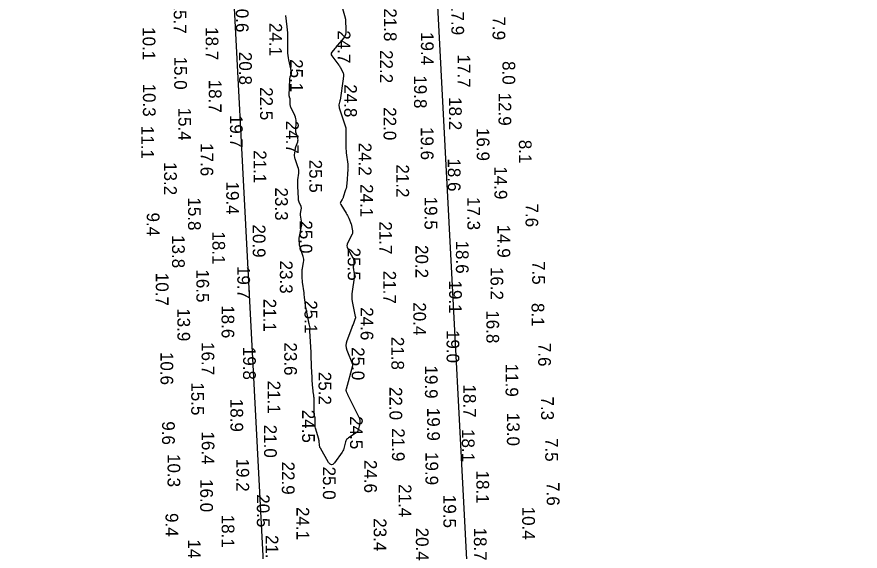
# Model space of a CAD drawing. Extents: x 1178573 to 1187098, y 693282 to 751751.
# Drawn here: x 1183056 to 1183885, y 740999 to 741524 of the extents above; entities that cross this region are included whole.
import ezdxf

# ---------------------------------------------------------------- set-up
doc = ezdxf.new("R2010")
doc.units = 0
for name, color, linetype in [('G-ANNO-PATT', 7, 'Continuous'), ('V-HYDS-MAJR', 7, 'Continuous'), ('V-HYDS-SOUN', 7, 'Continuous')]:
    doc.layers.add(name, color=color, linetype=linetype)

msp = doc.modelspace()

# ---------------------------------------------------------------- linework, layer by layer
at = {"layer": 'G-ANNO-PATT'}
for points in [[(1183884.78, 738706.45), (1183565.77, 739696.46), (1183463.01, 741660.48), (1183454.74, 741818.49), (1183255.55, 742478.87)], [(1183055.57, 742449.3), (1183256.28, 741783.89), (1183367.41, 739659.95), (1183480.15, 739310.05)], [(1183374.38, 741537.16), (1183378.34, 741523.3), (1183378.37, 741523.18), (1183378.4, 741523.07), (1183378.43, 741522.95), (1183378.45, 741522.84), (1183378.55, 741522.38), (1183378.58, 741522.26), (1183378.59, 741522.15), (1183378.61, 741522.03), (1183378.61, 741521.91), (1183379.18, 741510.64), (1183379.11, 741508.78), (1183378.72, 741507.02), (1183377.99, 741505.37), (1183376.93, 741503.84), (1183371.02, 741496.65), (1183370.29, 741495.78), (1183369.57, 741494.9), (1183368.85, 741494.02), (1183368.12, 741493.15), (1183365.22, 741489.65), (1183364.67, 741488.77), (1183364.48, 741487.88), (1183364.63, 741486.99), (1183365.15, 741486.09), (1183372.15, 741476.91), (1183372.71, 741476.13), (1183373.24, 741475.33), (1183373.72, 741474.51), (1183374.17, 741473.66), (1183376.29, 741469.39), (1183376.48, 741468.93), (1183376.62, 741468.46), (1183376.69, 741467.98), (1183376.71, 741467.48), (1183376.65, 741465.47), (1183376.63, 741464.97), (1183376.59, 741464.47), (1183376.54, 741463.97), (1183376.47, 741463.47), (1183373.4, 741442.56), (1183373.31, 741442.03), (1183373.2, 741441.49), (1183373.07, 741440.97), (1183372.92, 741440.44), (1183372.14, 741437.91), (1183372.66, 741434.99), (1183378.62, 741416.19), (1183378.65, 741416.12), (1183378.68, 741416.04), (1183378.71, 741415.97), (1183378.75, 741415.9), (1183378.91, 741415.62), (1183378.95, 741415.55), (1183378.97, 741415.48), (1183378.98, 741415.4), (1183378.99, 741415.32), (1183379.01, 741398.43), (1183379.04, 741396.44), (1183379.14, 741394.46), (1183379.29, 741392.49), (1183379.5, 741390.52), (1183380.86, 741379.49), (1183380.91, 741379.09), (1183380.95, 741378.69), (1183380.99, 741378.29), (1183381.02, 741377.89), (1183381.15, 741376.3), (1183381.18, 741375.9), (1183381.19, 741375.5), (1183381.18, 741375.1), (1183381.15, 741374.7), (1183379.96, 741360.04), (1183379.8, 741358.58), (1183379.56, 741357.13), (1183379.24, 741355.7), (1183378.83, 741354.29), (1183376.59, 741347.2), (1183376.36, 741346.54), (1183376.09, 741345.9), (1183375.78, 741345.28), (1183375.44, 741344.67), (1183373.97, 741342.29), (1183373.7, 741341.69), (1183373.61, 741341.1), (1183373.71, 741340.51), (1183373.99, 741339.91), (1183379.43, 741331.23), (1183380.12, 741330.08), (1183380.75, 741328.9), (1183381.33, 741327.7), (1183381.85, 741326.47), (1183384.2, 741320.6), (1183384.5, 741319.8), (1183384.75, 741318.97), (1183384.95, 741318.14), (1183385.11, 741317.29), (1183385.66, 741313.88), (1183385.73, 741313.04), (1183385.66, 741312.22), (1183385.46, 741311.42), (1183385.13, 741310.64), (1183380.86, 741302.54), (1183380.23, 741300.93), (1183380.04, 741299.34), (1183380.29, 741297.75), (1183380.98, 741296.18), (1183386, 741287.47), (1183386.44, 741286.55), (1183386.73, 741285.61), (1183386.86, 741284.63), (1183386.84, 741283.61), (1183386.44, 741279.39), (1183386.38, 741278.41), (1183386.38, 741277.43), (1183386.44, 741276.46), (1183386.57, 741275.48), (1183387.22, 741271.6), (1183387.34, 741270.63), (1183387.38, 741269.65), (1183387.35, 741268.68), (1183387.24, 741267.71), (1183385.22, 741254.42), (1183384.95, 741251.91), (1183384.89, 741249.4), (1183385.06, 741246.9), (1183385.44, 741244.4), (1183388.35, 741229.77), (1183388.38, 741229.6), (1183388.4, 741229.44), (1183388.41, 741229.27), (1183388.42, 741229.1), (1183388.43, 741228.43), (1183388.43, 741228.26), (1183388.41, 741228.1), (1183388.37, 741227.94), (1183388.32, 741227.78), (1183386.13, 741222), (1183385.75, 741220.99), (1183385.36, 741219.97), (1183384.97, 741218.96), (1183384.58, 741217.94), (1183379.93, 741205.81), (1183379.26, 741203.47), (1183379.07, 741201.14), (1183379.33, 741198.81), (1183380.06, 741196.49), (1183385.76, 741182.8), (1183385.79, 741182.7), (1183385.81, 741182.6), (1183385.81, 741182.5), (1183385.8, 741182.4), (1183385.7, 741181.88), (1183385.69, 741181.83), (1183385.69, 741181.79), (1183385.7, 741181.74), (1183385.71, 741181.7), (1183385.75, 741181.51), (1183385.76, 741181.47), (1183385.76, 741181.42), (1183385.76, 741181.37), (1183385.75, 741181.33), (1183379.3, 741158.16), (1183379.19, 741157.61), (1183379.18, 741157.07), (1183379.27, 741156.54), (1183379.45, 741156.01), (1183380.36, 741153.92), (1183380.59, 741153.4), (1183380.83, 741152.88), (1183381.08, 741152.37), (1183381.33, 741151.86), (1183391.99, 741130.88), (1183392.3, 741130.19), (1183392.51, 741129.48), (1183392.64, 741128.76), (1183392.69, 741128.01), (1183392.7, 741124.97), (1183392.68, 741124.22), (1183392.6, 741123.47), (1183392.48, 741122.73), (1183392.31, 741121.99), (1183391.27, 741118.08), (1183390.96, 741117.24), (1183390.52, 741116.49), (1183389.94, 741115.84), (1183389.23, 741115.29), (1183381.56, 741110.36), (1183380.54, 741109.57), (1183379.74, 741108.64), (1183379.14, 741107.57), (1183378.74, 741106.35), (1183377.56, 741101.19), (1183377.21, 741099.93), (1183376.74, 741098.72), (1183376.14, 741097.56), (1183375.43, 741096.46), (1183367.82, 741085.9), (1183366.33, 741084.32), (1183364.88, 741083.85), (1183363.5, 741084.47), (1183362.17, 741086.18), (1183354.02, 741100.32), (1183353.64, 741101.06), (1183353.36, 741101.83), (1183353.16, 741102.62), (1183353.06, 741103.44), (1183352.81, 741106.77), (1183352.73, 741107.6), (1183352.6, 741108.42), (1183352.43, 741109.23), (1183352.21, 741110.04), (1183349.58, 741118.87), (1183349.27, 741120.04), (1183349.05, 741121.22), (1183348.91, 741122.41), (1183348.85, 741123.61), (1183348.76, 741130.21), (1183348.74, 741130.55), (1183348.71, 741130.87), (1183348.65, 741131.2), (1183348.57, 741131.52), (1183348.22, 741132.81), (1183348.14, 741133.13), (1183348.08, 741133.46), (1183348.05, 741133.79), (1183348.03, 741134.12), (1183347.82, 741149.07), (1183347.79, 741149.92), (1183347.74, 741150.76), (1183347.66, 741151.61), (1183347.55, 741152.45), (1183347.06, 741155.81), (1183346.94, 741156.65), (1183346.84, 741157.5), (1183346.75, 741158.34), (1183346.68, 741159.19), (1183346.09, 741166.94), (1183345.97, 741168.52), (1183345.88, 741170.09), (1183345.8, 741171.67), (1183345.73, 741173.25), (1183345.13, 741190.57), (1183345.12, 741190.83), (1183345.1, 741191.09), (1183345.09, 741191.35), (1183345.08, 741191.61), (1183345, 741192.89), (1183344.99, 741193.03), (1183344.99, 741193.16), (1183344.99, 741193.3), (1183345, 741193.43), (1183345.02, 741193.97), (1183345.03, 741194.11), (1183345.03, 741194.24), (1183345.02, 741194.38), (1183345.02, 741194.51), (1183343.75, 741215.21), (1183343.74, 741215.49), (1183343.75, 741215.78), (1183343.77, 741216.06), (1183343.81, 741216.34), (1183344.02, 741217.45), (1183344.05, 741217.73), (1183344.06, 741218.01), (1183344.03, 741218.29), (1183343.98, 741218.56), (1183342.97, 741222.67), (1183342.78, 741223.44), (1183342.6, 741224.22), (1183342.44, 741225), (1183342.28, 741225.79), (1183339.68, 741239.06), (1183339.47, 741240.21), (1183339.29, 741241.35), (1183339.12, 741242.5), (1183338.98, 741243.66), (1183338.47, 741248.28), (1183338.34, 741249.43), (1183338.2, 741250.59), (1183338.06, 741251.74), (1183337.92, 741252.9), (1183336.58, 741263.33), (1183336.45, 741264.47), (1183336.34, 741265.61), (1183336.25, 741266.75), (1183336.19, 741267.9), (1183335.98, 741272.48), (1183335.96, 741273.63), (1183336.01, 741274.77), (1183336.13, 741275.9), (1183336.31, 741277.03), (1183337.5, 741283.2), (1183337.68, 741284.6), (1183337.68, 741285.99), (1183337.5, 741287.36), (1183337.14, 741288.72), (1183333.78, 741298.85), (1183333.66, 741299.26), (1183333.57, 741299.68), (1183333.5, 741300.11), (1183333.47, 741300.54), (1183333.37, 741302.4), (1183333.35, 741302.77), (1183333.33, 741303.14), (1183333.31, 741303.51), (1183333.29, 741303.88), (1183333.2, 741305.37), (1183333.19, 741305.74), (1183333.2, 741306.11), (1183333.24, 741306.48), (1183333.29, 741306.84), (1183335.49, 741318.45), (1183335.67, 741319.68), (1183335.74, 741320.91), (1183335.7, 741322.14), (1183335.56, 741323.37), (1183334.63, 741329.29), (1183334.55, 741330.03), (1183334.53, 741330.77), (1183334.58, 741331.5), (1183334.69, 741332.23), (1183335.27, 741335.17), (1183335.36, 741335.9), (1183335.34, 741336.61), (1183335.22, 741337.32), (1183334.99, 741338.01), (1183333.26, 741342.18), (1183332.92, 741343.11), (1183332.66, 741344.06), (1183332.49, 741345.03), (1183332.39, 741346.02), (1183331.77, 741357.66), (1183331.72, 741359.27), (1183331.74, 741360.88), (1183331.82, 741362.49), (1183331.97, 741364.09), (1183332.69, 741370.51), (1183332.78, 741372.1), (1183332.7, 741373.68), (1183332.43, 741375.23), (1183331.98, 741376.76), (1183329.21, 741384.58), (1183328.92, 741385.55), (1183328.75, 741386.53), (1183328.68, 741387.53), (1183328.72, 741388.54), (1183329.12, 741392.61), (1183329.24, 741393.62), (1183329.43, 741394.62), (1183329.68, 741395.6), (1183329.98, 741396.57), (1183331.73, 741401.61), (1183331.98, 741402.54), (1183332.06, 741403.46), (1183331.97, 741404.39), (1183331.73, 741405.32), (1183330.44, 741409.02), (1183330.16, 741409.95), (1183329.97, 741410.9), (1183329.88, 741411.86), (1183329.87, 741412.83), (1183330.2, 741420.94), (1183330.17, 741422.6), (1183329.94, 741424.22), (1183329.51, 741425.8), (1183328.88, 741427.33), (1183324.98, 741435.47), (1183324.7, 741436.15), (1183324.51, 741436.85), (1183324.4, 741437.57), (1183324.37, 741438.31), (1183324.45, 741441.84), (1183324.45, 741442.31), (1183324.4, 741442.77), (1183324.33, 741443.23), (1183324.21, 741443.68), (1183323.68, 741445.47), (1183323.57, 741445.92), (1183323.49, 741446.37), (1183323.45, 741446.83), (1183323.44, 741447.3), (1183323.92, 741462.62), (1183323.96, 741463.29), (1183324.07, 741463.96), (1183324.23, 741464.61), (1183324.44, 741465.25), (1183325.4, 741467.79), (1183325.59, 741468.43), (1183325.69, 741469.07), (1183325.68, 741469.73), (1183325.58, 741470.39), (1183322.98, 741481.99), (1183322.56, 741484.15), (1183322.26, 741486.33), (1183322.08, 741488.52), (1183322.03, 741490.72), (1183322.1, 741503.16), (1183322.07, 741505.97), (1183321.95, 741508.77), (1183321.75, 741511.57), (1183321.47, 741514.36), (1183320.15, 741525.59)]]:
    msp.add_lwpolyline(points, dxfattribs=at)
at = {"layer": 'V-HYDS-MAJR'}
msp.add_lwpolyline([(1183374.38, 741537.16), (1183378.34, 741523.3), (1183378.37, 741523.18), (1183378.4, 741523.07), (1183378.43, 741522.95), (1183378.45, 741522.84), (1183378.55, 741522.38), (1183378.58, 741522.26), (1183378.59, 741522.15), (1183378.61, 741522.03), (1183378.61, 741521.91), (1183379.18, 741510.64), (1183379.11, 741508.78), (1183378.72, 741507.02), (1183377.99, 741505.37), (1183376.93, 741503.84), (1183371.02, 741496.65), (1183370.29, 741495.78), (1183369.57, 741494.9), (1183368.85, 741494.02), (1183368.12, 741493.15), (1183365.22, 741489.65), (1183364.67, 741488.77), (1183364.48, 741487.88), (1183364.63, 741486.99), (1183365.15, 741486.09), (1183372.15, 741476.91), (1183372.71, 741476.13), (1183373.24, 741475.33), (1183373.72, 741474.51), (1183374.17, 741473.66), (1183376.29, 741469.39), (1183376.48, 741468.93), (1183376.62, 741468.46), (1183376.69, 741467.98), (1183376.71, 741467.48), (1183376.65, 741465.47), (1183376.63, 741464.97), (1183376.59, 741464.47), (1183376.54, 741463.97), (1183376.47, 741463.47), (1183373.4, 741442.56), (1183373.31, 741442.03), (1183373.2, 741441.49), (1183373.07, 741440.97), (1183372.92, 741440.44), (1183372.14, 741437.91), (1183372.66, 741434.99), (1183378.62, 741416.19), (1183378.65, 741416.12), (1183378.68, 741416.04), (1183378.71, 741415.97), (1183378.75, 741415.9), (1183378.91, 741415.62), (1183378.95, 741415.55), (1183378.97, 741415.48), (1183378.98, 741415.4), (1183378.99, 741415.32), (1183379.01, 741398.43), (1183379.04, 741396.44), (1183379.14, 741394.46), (1183379.29, 741392.49), (1183379.5, 741390.52), (1183380.86, 741379.49), (1183380.91, 741379.09), (1183380.95, 741378.69), (1183380.99, 741378.29), (1183381.02, 741377.89), (1183381.15, 741376.3), (1183381.18, 741375.9), (1183381.19, 741375.5), (1183381.18, 741375.1), (1183381.15, 741374.7), (1183379.96, 741360.04), (1183379.8, 741358.58), (1183379.56, 741357.13), (1183379.24, 741355.7), (1183378.83, 741354.29), (1183376.59, 741347.2), (1183376.36, 741346.54), (1183376.09, 741345.9), (1183375.78, 741345.28), (1183375.44, 741344.67), (1183373.97, 741342.29), (1183373.7, 741341.69), (1183373.61, 741341.1), (1183373.71, 741340.51), (1183373.99, 741339.91), (1183379.43, 741331.23), (1183380.12, 741330.08), (1183380.75, 741328.9), (1183381.33, 741327.7), (1183381.85, 741326.47), (1183384.2, 741320.6), (1183384.5, 741319.8), (1183384.75, 741318.97), (1183384.95, 741318.14), (1183385.11, 741317.29), (1183385.66, 741313.88), (1183385.73, 741313.04), (1183385.66, 741312.22), (1183385.46, 741311.42), (1183385.13, 741310.64), (1183380.86, 741302.54), (1183380.23, 741300.93), (1183380.04, 741299.34), (1183380.29, 741297.75), (1183380.98, 741296.18), (1183386, 741287.47), (1183386.44, 741286.55), (1183386.73, 741285.61), (1183386.86, 741284.63), (1183386.84, 741283.61), (1183386.44, 741279.39), (1183386.38, 741278.41), (1183386.38, 741277.43), (1183386.44, 741276.46), (1183386.57, 741275.48), (1183387.22, 741271.6), (1183387.34, 741270.63), (1183387.38, 741269.65), (1183387.35, 741268.68), (1183387.24, 741267.71), (1183385.22, 741254.42), (1183384.95, 741251.91), (1183384.89, 741249.4), (1183385.06, 741246.9), (1183385.44, 741244.4), (1183388.35, 741229.77), (1183388.38, 741229.6), (1183388.4, 741229.44), (1183388.41, 741229.27), (1183388.42, 741229.1), (1183388.43, 741228.43), (1183388.43, 741228.26), (1183388.41, 741228.1), (1183388.37, 741227.94), (1183388.32, 741227.78), (1183386.13, 741222), (1183385.75, 741220.99), (1183385.36, 741219.97), (1183384.97, 741218.96), (1183384.58, 741217.94), (1183379.93, 741205.81), (1183379.26, 741203.47), (1183379.07, 741201.14), (1183379.33, 741198.81), (1183380.06, 741196.49), (1183385.76, 741182.8), (1183385.79, 741182.7), (1183385.81, 741182.6), (1183385.81, 741182.5), (1183385.8, 741182.4), (1183385.7, 741181.88), (1183385.69, 741181.83), (1183385.69, 741181.79), (1183385.7, 741181.74), (1183385.71, 741181.7), (1183385.75, 741181.51), (1183385.76, 741181.47), (1183385.76, 741181.42), (1183385.76, 741181.37), (1183385.75, 741181.33), (1183379.3, 741158.16), (1183379.19, 741157.61), (1183379.18, 741157.07), (1183379.27, 741156.54), (1183379.45, 741156.01), (1183380.36, 741153.92), (1183380.59, 741153.4), (1183380.83, 741152.88), (1183381.08, 741152.37), (1183381.33, 741151.86), (1183391.99, 741130.88), (1183392.3, 741130.19), (1183392.51, 741129.48), (1183392.64, 741128.76), (1183392.69, 741128.01), (1183392.7, 741124.97), (1183392.68, 741124.22), (1183392.6, 741123.47), (1183392.48, 741122.73), (1183392.31, 741121.99), (1183391.27, 741118.08), (1183390.96, 741117.24), (1183390.52, 741116.49), (1183389.94, 741115.84), (1183389.23, 741115.29), (1183381.56, 741110.36), (1183380.54, 741109.57), (1183379.74, 741108.64), (1183379.14, 741107.57), (1183378.74, 741106.35), (1183377.56, 741101.19), (1183377.21, 741099.93), (1183376.74, 741098.72), (1183376.14, 741097.56), (1183375.43, 741096.46), (1183367.82, 741085.9), (1183366.33, 741084.32), (1183364.88, 741083.85), (1183363.5, 741084.47), (1183362.17, 741086.18), (1183354.02, 741100.32), (1183353.64, 741101.06), (1183353.36, 741101.83), (1183353.16, 741102.62), (1183353.06, 741103.44), (1183352.81, 741106.77), (1183352.73, 741107.6), (1183352.6, 741108.42), (1183352.43, 741109.23), (1183352.21, 741110.04), (1183349.58, 741118.87), (1183349.27, 741120.04), (1183349.05, 741121.22), (1183348.91, 741122.41), (1183348.85, 741123.61), (1183348.76, 741130.21), (1183348.74, 741130.55), (1183348.71, 741130.87), (1183348.65, 741131.2), (1183348.57, 741131.52), (1183348.22, 741132.81), (1183348.14, 741133.13), (1183348.08, 741133.46), (1183348.05, 741133.79), (1183348.03, 741134.12), (1183347.82, 741149.07), (1183347.79, 741149.92), (1183347.74, 741150.76), (1183347.66, 741151.61), (1183347.55, 741152.45), (1183347.06, 741155.81), (1183346.94, 741156.65), (1183346.84, 741157.5), (1183346.75, 741158.34), (1183346.68, 741159.19), (1183346.09, 741166.94), (1183345.97, 741168.52), (1183345.88, 741170.09), (1183345.8, 741171.67), (1183345.73, 741173.25), (1183345.13, 741190.57), (1183345.12, 741190.83), (1183345.1, 741191.09), (1183345.09, 741191.35), (1183345.08, 741191.61), (1183345, 741192.89), (1183344.99, 741193.03), (1183344.99, 741193.16), (1183344.99, 741193.3), (1183345, 741193.43), (1183345.02, 741193.97), (1183345.03, 741194.11), (1183345.03, 741194.24), (1183345.02, 741194.38), (1183345.02, 741194.51), (1183343.75, 741215.21), (1183343.74, 741215.49), (1183343.75, 741215.78), (1183343.77, 741216.06), (1183343.81, 741216.34), (1183344.02, 741217.45), (1183344.05, 741217.73), (1183344.06, 741218.01), (1183344.03, 741218.29), (1183343.98, 741218.56), (1183342.97, 741222.67), (1183342.78, 741223.44), (1183342.6, 741224.22), (1183342.44, 741225), (1183342.28, 741225.79), (1183339.68, 741239.06), (1183339.47, 741240.21), (1183339.29, 741241.35), (1183339.12, 741242.5), (1183338.98, 741243.66), (1183338.47, 741248.28), (1183338.34, 741249.43), (1183338.2, 741250.59), (1183338.06, 741251.74), (1183337.92, 741252.9), (1183336.58, 741263.33), (1183336.45, 741264.47), (1183336.34, 741265.61), (1183336.25, 741266.75), (1183336.19, 741267.9), (1183335.98, 741272.48), (1183335.96, 741273.63), (1183336.01, 741274.77), (1183336.13, 741275.9), (1183336.31, 741277.03), (1183337.5, 741283.2), (1183337.68, 741284.6), (1183337.68, 741285.99), (1183337.5, 741287.36), (1183337.14, 741288.72), (1183333.78, 741298.85), (1183333.66, 741299.26), (1183333.57, 741299.68), (1183333.5, 741300.11), (1183333.47, 741300.54), (1183333.37, 741302.4), (1183333.35, 741302.77), (1183333.33, 741303.14), (1183333.31, 741303.51), (1183333.29, 741303.88), (1183333.2, 741305.37), (1183333.19, 741305.74), (1183333.2, 741306.11), (1183333.24, 741306.48), (1183333.29, 741306.84), (1183335.49, 741318.45), (1183335.67, 741319.68), (1183335.74, 741320.91), (1183335.7, 741322.14), (1183335.56, 741323.37), (1183334.63, 741329.29), (1183334.55, 741330.03), (1183334.53, 741330.77), (1183334.58, 741331.5), (1183334.69, 741332.23), (1183335.27, 741335.17), (1183335.36, 741335.9), (1183335.34, 741336.61), (1183335.22, 741337.32), (1183334.99, 741338.01), (1183333.26, 741342.18), (1183332.92, 741343.11), (1183332.66, 741344.06), (1183332.49, 741345.03), (1183332.39, 741346.02), (1183331.77, 741357.66), (1183331.72, 741359.27), (1183331.74, 741360.88), (1183331.82, 741362.49), (1183331.97, 741364.09), (1183332.69, 741370.51), (1183332.78, 741372.1), (1183332.7, 741373.68), (1183332.43, 741375.23), (1183331.98, 741376.76), (1183329.21, 741384.58), (1183328.92, 741385.55), (1183328.75, 741386.53), (1183328.68, 741387.53), (1183328.72, 741388.54), (1183329.12, 741392.61), (1183329.24, 741393.62), (1183329.43, 741394.62), (1183329.68, 741395.6), (1183329.98, 741396.57), (1183331.73, 741401.61), (1183331.98, 741402.54), (1183332.06, 741403.46), (1183331.97, 741404.39), (1183331.73, 741405.32), (1183330.44, 741409.02), (1183330.16, 741409.95), (1183329.97, 741410.9), (1183329.88, 741411.86), (1183329.87, 741412.83), (1183330.2, 741420.94), (1183330.17, 741422.6), (1183329.94, 741424.22), (1183329.51, 741425.8), (1183328.88, 741427.33), (1183324.98, 741435.47), (1183324.7, 741436.15), (1183324.51, 741436.85), (1183324.4, 741437.57), (1183324.37, 741438.31), (1183324.45, 741441.84), (1183324.45, 741442.31), (1183324.4, 741442.77), (1183324.33, 741443.23), (1183324.21, 741443.68), (1183323.68, 741445.47), (1183323.57, 741445.92), (1183323.49, 741446.37), (1183323.45, 741446.83), (1183323.44, 741447.3), (1183323.92, 741462.62), (1183323.96, 741463.29), (1183324.07, 741463.96), (1183324.23, 741464.61), (1183324.44, 741465.25), (1183325.4, 741467.79), (1183325.59, 741468.43), (1183325.69, 741469.07), (1183325.68, 741469.73), (1183325.58, 741470.39), (1183322.98, 741481.99), (1183322.56, 741484.15), (1183322.26, 741486.33), (1183322.08, 741488.52), (1183322.03, 741490.72), (1183322.1, 741503.16), (1183322.07, 741505.97), (1183321.95, 741508.77), (1183321.75, 741511.57), (1183321.47, 741514.36), (1183320.15, 741525.59)], dxfattribs=at)

# ---------------------------------------------------------------- texts
at = {"layer": 'V-HYDS-SOUN'}
for s, p in [('15.7 ', (1183209.87, 741540.29)), ('20.6 ', (1183270.96, 741541.57)), ('17.9 ', (1183482.81, 741538.85)), ('21.8 ', (1183416.54, 741532.72)), ('24.1 ', (1183303.87, 741518.34)), ('7.9', (1183523.36, 741524.69)), ('10.1 ', (1183179.27, 741514.17)), ('18.7 ', (1183241.23, 741514.21)), ('24.7 ', (1183371.09, 741511.09)), ('19.4 ', (1183452.91, 741509.37)), ('15.0 ', (1183210.33, 741485.28)), ('20.8 ', (1183274.11, 741489.93)), ('22.2 ', (1183412.74, 741491.67)), ('17.7 ', (1183488.9, 741487.34)), ('25.1 ', (1183324.28, 741482.77)), ('8.0', (1183533.1, 741480.85)), ('18.7 ', (1183244.31, 741462.54)), ('19.8 ', (1183446.13, 741466.83)), ('10.3 ', (1183179.55, 741458.73)), ('22.5 ', (1183294.75, 741455.2)), ('24.8 ', (1183377.43, 741458.04)), ('18.2 ', (1183480.52, 741445.38)), ('12.9 ', (1183529.2, 741449.84)), ('22.0 ', (1183416.13, 741435.48)), ('15.4 ', (1183214.39, 741435.15)), ('19.7 ', (1183265.12, 741427.96)), ('24.7 ', (1183320.27, 741422.22)), ('11.1 ', (1183177.82, 741417.16)), ('19.6 ', (1183452.78, 741416.08)), ('16.9 ', (1183507.81, 741415.16)), ('8.1', (1183549.24, 741403.46)), ('17.6 ', (1183236.18, 741400.2)), ('24.2 ', (1183391.78, 741400.63)), ('21.1 ', (1183288.45, 741393.2)), ('13.2 ', (1183200.34, 741381.56)), ('25.5 ', (1183343.14, 741383.94)), ('21.2 ', (1183428.75, 741379.27)), ('18.6 ', (1183479.35, 741385.18)), ('14.9 ', (1183525.16, 741377.4)), ('19.4 ', (1183261.47, 741362.42)), ('23.3 ', (1183309.54, 741356.57)), ('24.1 ', (1183393.34, 741359.91)), ('15.8 ', (1183223.95, 741346.82)), ('19.5 ', (1183456.46, 741347.56)), ('17.3 ', (1183498.55, 741347.22)), ('7.6', (1183555.77, 741340.83)), ('9.4', (1183183.33, 741331.94)), ('20.9 ', (1183287.53, 741320.18)), ('25.0 ', (1183333.59, 741324.26)), ('21.7 ', (1183411.9, 741323.3)), ('14.9 ', (1183528.18, 741320.05)), ('18.1 ', (1183247.81, 741313.42)), ('13.8 ', (1183208.17, 741309.78)), ('18.6 ', (1183487.33, 741304.37)), ('25.5 ', (1183380.94, 741297.46)), ('20.2 ', (1183447.55, 741300.03)), ('19.7 ', (1183272.33, 741279.43)), ('23.3 ', (1183314.2, 741284.72)), ('16.2 ', (1183521.37, 741278.48)), ('7.5', (1183562.34, 741284.31)), ('10.7 ', (1183192.22, 741272.68)), ('16.5 ', (1183232.09, 741276.04)), ('21.7 ', (1183415.94, 741274.71)), ('19.1 ', (1183480.61, 741265.09)), ('21.1 ', (1183298.07, 741247.18)), ('25.1 ', (1183338.42, 741245.67)), ('13.9 ', (1183213.39, 741237.87)), ('18.6 ', (1183256.88, 741240.82)), ('24.6 ', (1183393.59, 741238.82)), ('20.4 ', (1183445.43, 741243.68)), ('8.1', (1183561.71, 741243.03)), ('16.8 ', (1183517.26, 741235.86)), ('19.0 ', (1183478.14, 741216.52)), ('16.7 ', (1183237.26, 741204.6)), ('23.6 ', (1183318.49, 741204.24)), ('21.8 ', (1183423.82, 741209.75)), ('7.6', (1183568.21, 741203.82)), ('10.6 ', (1183196.81, 741194.92)), ('19.8 ', (1183278.02, 741199.91)), ('25.0 ', (1183384.87, 741199.56)), ('19.9 ', (1183456.86, 741181.57)), ('11.9 ', (1183536.15, 741183.31)), ('25.2 ', (1183352.21, 741175.36)), ('15.5 ', (1183227.03, 741165.01)), ('21.1 ', (1183302.2, 741166.66)), ('18.7 ', (1183494.54, 741162.93)), ('22.0 ', (1183421.97, 741160.45)), ('18.9 ', (1183265.58, 741148.82)), ('7.3', (1183571.1, 741151.06)), ('24.5 ', (1183336.09, 741138.04)), ('19.9 ', (1183459.02, 741139.97)), ('24.5 ', (1183383.17, 741131.74)), ('13.0 ', (1183537.46, 741134.99)), ('9.6', (1183198.36, 741126.72)), ('21.0 ', (1183298.65, 741123.34)), ('21.9 ', (1183424.44, 741119.85)), ('16.4 ', (1183237.33, 741116.72)), ('18.1 ', (1183493.15, 741119.09)), ('7.5', (1183575.13, 741110.3)), ('19.9 ', (1183457.38, 741096.46)), ('10.3 ', (1183203.76, 741094.53)), ('19.2 ', (1183271.47, 741090.06)), ('22.9 ', (1183316.14, 741087.08)), ('24.6 ', (1183397.14, 741088.72)), ('25.0 ', (1183356.55, 741082.14)), ('18.1 ', (1183507.45, 741078.28)), ('16.0 ', (1183235.88, 741069.9)), ('21.4 ', (1183431.06, 741064.94)), ('7.6', (1183576.67, 741066.91)), ('20.5 ', (1183291.57, 741054.94)), ('19.5 ', (1183474.97, 741054.38)), ('24.1 ', (1183330.51, 741042.45)), ('10.4 ', (1183552.48, 741042.76)), ('9.4', (1183201.74, 741036.5)), ('18.1 ', (1183256.96, 741034.87)), ('23.4 ', (1183406.49, 741031.38)), ('20.4 ', (1183447.92, 741022.13)), ('18.7 ', (1183505.01, 741022.22)), ('21.1 ', (1183300.2, 741014.89)), ('14.0 ', (1183223.81, 741010.45))]:
    msp.add_text(s, height=12.5, rotation=270, dxfattribs=at).set_placement(p)

doc.saveas('drawing.dxf')
